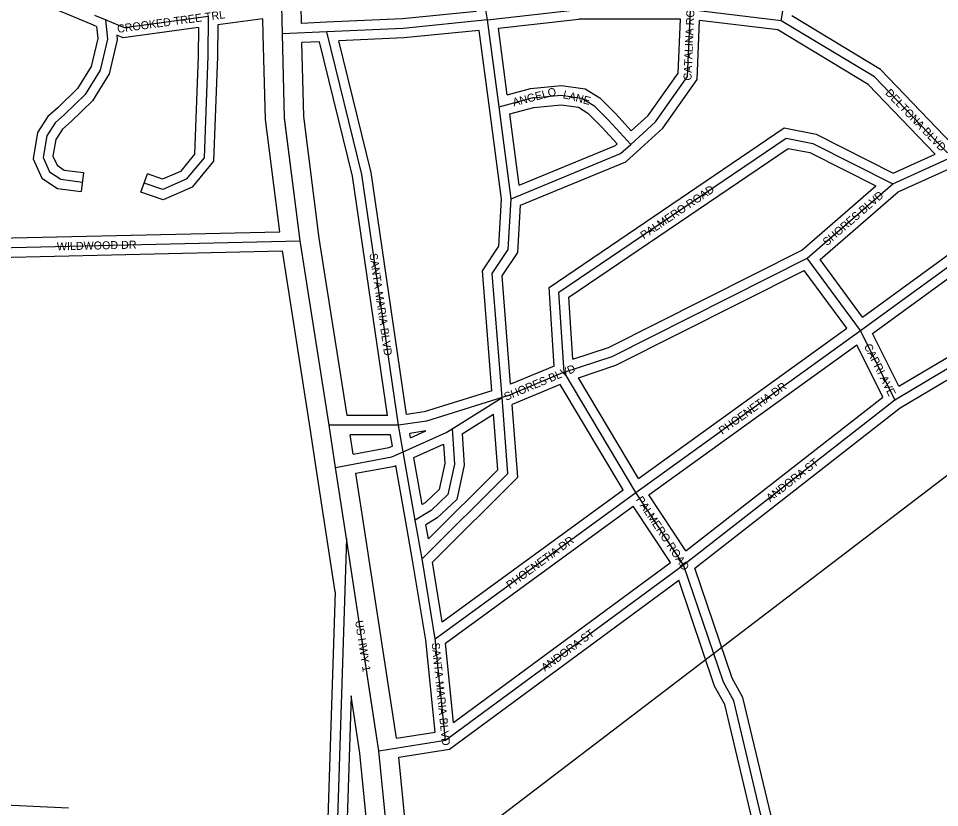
# Model space of a CAD drawing. Extents: x 418523 to 616617, y 1878279 to 2196743.
# Drawn here: x 552900 to 555777, y 1991028 to 1993493 of the extents above; entities that cross this region are included whole.
import ezdxf

# ---------------------------------------------------------------- set-up
doc = ezdxf.new("R2010")
doc.units = 0
for name, color, linetype in [('Level 1', 7, 'Continuous'), ('Level 13', 7, 'Continuous'), ('Level 14', 7, 'Continuous'), ('Level 31', 7, 'Continuous'), ('Level 32', 7, 'Continuous'), ('Level 34', 7, 'Continuous'), ('Level 8', 7, 'Continuous')]:
    doc.layers.add(name, color=color, linetype=linetype)

msp = doc.modelspace()

# ---------------------------------------------------------------- linework, layer by layer
at = {"layer": 'Level 1'}
msp.add_line((560305.329, 1995502.647), (551865.536, 1989061.971), dxfattribs=at)
at = {"layer": 'Level 13'}
for p, q in [((553724.473, 1993444.799), (553722.491, 1993530.264)), ((553870.124, 1992222.502), (553780.072, 1992798.06)), ((553890.689, 1992090.437), (553870.124, 1992222.502)), ((553924.639, 1991867.785), (553890.689, 1992090.437)), ((554025.871, 1991205.282), (553924.639, 1991867.785))]:
    msp.add_line(p, q, dxfattribs=at)
for points in [[(553780.072, 1992798.06), (553731.034, 1993181.856), (553724.473, 1993444.799)], [(554557.727, 1987527.231), (554443.332, 1988369.777), (554418.322, 1988386.575), (554402.452, 1988611.722), (554377.509, 1988653.249), (554345.199, 1989011.904), (554303.586, 1989103.661), (554156.871, 1990296.137), (554066.602, 1990796.781), (554025.871, 1991205.282)]]:
    msp.add_lwpolyline(points, dxfattribs=at)
at = {"layer": 'Level 14'}
for p, q in [((553783.734, 1993477.461), (553782.477, 1993531.654)), ((553664.488, 1993443.408), (553663.364, 1993491.924)), ((553926.187, 1992252.346), (553839.484, 1992806.5)), ((553810.845, 1992213.226), (553724.235, 1992766.781)), ((553831.374, 1992081.393), (553810.839, 1992213.27)), ((553945.069, 1992131.179), (553935.549, 1992192.318)), ((553889.316, 1991701.391), (553831.374, 1992081.393)), ((553983.955, 1991876.828), (553954.219, 1992071.847)), ((554080.61, 1991244.286), (553983.953, 1991876.847)), ((553966.322, 1991197.768), (553938.989, 1991376.648))]:
    msp.add_line(p, q, dxfattribs=at)
for points in [[(553715.936, 1992826.608), (553671.128, 1993177.293), (553664.489, 1993443.303)], [(553839.484, 1992806.501), (553790.94, 1993186.418), (553785.175, 1993417.466)], [(554493.394, 1987555.082), (554387.502, 1988334.996), (554360.53, 1988353.111), (554343.61, 1988593.157), (554318.985, 1988634.155), (554286.351, 1988996.388), (554245.153, 1989087.232), (554097.524, 1990287.144), (554007.131, 1990788.469), (553966.323, 1991197.768)], [(554616.804, 1987538.106), (554499.162, 1988404.559), (554476.114, 1988420.038), (554461.294, 1988630.288), (554436.034, 1988672.342), (554404.045, 1989027.421), (554362.019, 1989120.091), (554216.219, 1990305.131), (554126.072, 1990805.094), (554088.219, 1991184.742)]]:
    msp.add_lwpolyline(points, dxfattribs=at)
at = {"layer": 'Level 31'}
for p, q in [((554365.526, 1993488.471), (554340.866, 1993630.366)), ((553172.142, 1993488.166), (553138.249, 1993502.444)), ((554365.526, 1993488.471), (554649.136, 1993521.142)), ((555282.359, 1993485.939), (554999.251, 1993520.175)), ((554401.245, 1993217.083), (554365.526, 1993488.471)), ((553863.079, 1993450.958), (553724.473, 1993444.799)), ((554439.14, 1992929.689), (554401.245, 1993217.083)), ((555631.4, 1992976.588), (555814.934, 1993059.363)), ((555363.73, 1992743.854), (555631.4, 1992976.588)), ((555529.929, 1992518.293), (555997.694, 1992858.851)), ((552471.144, 1992768.28), (553780.072, 1992798.06)), ((555529.929, 1992518.293), (555363.73, 1992743.854)), ((554828.279, 1992011.831), (555529.929, 1992518.293)), ((555637.799, 1992301.258), (555529.929, 1992518.293)), ((555637.799, 1992301.258), (555888.119, 1992450.764)), ((554828.279, 1992011.831), (554604.14, 1992387.381)), ((554254.793, 1992211.249), (554410.464, 1992308.277)), ((554977.669, 1991786.315), (555637.799, 1992301.258)), ((554087.051, 1992221.898), (553870.124, 1992222.502)), ((554101.728, 1992139.307), (554087.051, 1992221.898)), ((554139.509, 1991925.371), (554101.728, 1992139.307)), ((554201.912, 1991554.994), (554828.279, 1992011.831)), ((554977.669, 1991786.315), (554828.279, 1992011.831)), ((554160.741, 1991804.941), (554139.509, 1991925.371)), ((553924.639, 1991867.785), (553870.435, 1990168.563)), ((554201.912, 1991554.994), (554160.741, 1991804.941)), ((554234.334, 1991238.159), (554977.669, 1991786.315)), ((554234.334, 1991238.159), (554201.912, 1991554.994)), ((554025.871, 1991205.282), (554234.334, 1991238.159))]:
    msp.add_line(p, q, dxfattribs=at)
for points in [[(555282.359, 1993485.939), (555324.907, 1993736.019), (555400.39, 1993969.28)], [(553492.479, 1993498.905), (553231.059, 1993463.271), (553172.142, 1993488.166)], [(553492.479, 1993498.905), (553491.499, 1993374.901), (553479.83, 1993057.824), (553424.143, 1992990.339), (553351.11, 1992958.178), (553292.496, 1992978.707)], [(554812.565, 1993099.211), (554889.826, 1993170.275), (554990.114, 1993311.825), (554999.251, 1993520.175)], [(553172.142, 1993488.166), (553178.316, 1993427.782), (553154.894, 1993331.115), (553108.061, 1993254.878), (553043.826, 1993193.236), (553014.575, 1993166.771), (552988.138, 1993125.752), (552976.531, 1993058.145), (552997.021, 1993014.085), (553032.157, 1992990.348), (553099.367, 1992981.795)], [(554365.526, 1993488.471), (554101.278, 1993461.932), (553863.079, 1993450.958)], [(555814.934, 1993059.363), (555573.643, 1993310.22), (555282.359, 1993485.939)], [(554087.051, 1992221.898), (553972.521, 1993005.9), (553863.079, 1993450.958)], [(554401.245, 1993217.083), (554504.708, 1993244.435), (554595.434, 1993253.275), (554659.471, 1993244.37), (554697.779, 1993220.99), (554744.27, 1993173.949), (554812.565, 1993099.211)], [(554439.14, 1992929.689), (554781.089, 1993070.569), (554812.565, 1993099.211)], [(554604.14, 1992387.381), (554588.341, 1992637.622), (555298.16, 1993118.965), (555381.521, 1993102.371), (555631.4, 1992976.588)], [(554410.464, 1992308.277), (554380.141, 1992696.385), (554430.139, 1992771.522), (554439.14, 1992929.689)], [(554604.14, 1992387.381), (554754.605, 1992437.151), (555363.73, 1992743.854)], [(554604.14, 1992387.381), (554428.556, 1992314.046), (554410.464, 1992308.277)], [(554410.464, 1992308.277), (554174.302, 1992234.747), (554087.051, 1992221.898)], [(554160.741, 1991804.941), (554428.519, 1992071.123), (554410.464, 1992308.277)], [(554101.728, 1992139.307), (554235.732, 1992199.666), (554254.793, 1992211.249)], [(554254.793, 1992211.249), (554262.096, 1992099.95), (554241.537, 1992005.82), (554189.07, 1991956.144), (554139.509, 1991925.371)], [(553890.689, 1992090.437), (554066.164, 1992123.406), (554101.728, 1992139.307)], [(556639.854, 1987567.349), (556592.626, 1987813.672), (556567.614, 1987830.468), (556436.319, 1988539.228), (556378.501, 1988739.76), (556054.827, 1989265.762), (555738.657, 1989516.458), (555639.25, 1989700.377), (555490.191, 1990167.357), (555316.764, 1990768.231), (555233.833, 1990943.379), (555135.074, 1991360.766), (555101.934, 1991419.042), (554977.669, 1991786.315)]]:
    msp.add_lwpolyline(points, dxfattribs=at)
at = {"layer": 'Level 32'}
for p, q in [((553126.516, 1993474.832), (552745.044, 1993636.938)), ((553144.106, 1993467.422), (553126.603, 1993474.796)), ((553663.363, 1993491.923), (553522.275, 1993472.687)), ((553861.747, 1993480.928), (553783.734, 1993477.461)), ((554399.25, 1993462.156), (554650.818, 1993491.136)), ((554967.91, 1993490.261), (554650.818, 1993491.136)), ((555272.372, 1993456.926), (555027.804, 1993486.502)), ((554371.501, 1993213.168), (554339.579, 1993455.713)), ((554426.541, 1993254.801), (554399.25, 1993462.156)), ((553839.824, 1993419.893), (553785.175, 1993417.466)), ((554409.028, 1992928.57), (554371.502, 1993213.161)), ((554463.784, 1992972.288), (554434.441, 1993194.826)), ((555632.11, 1993009.816), (555763.824, 1993069.221)), ((553103.154, 1993011.556), (553095.579, 1992952.034)), ((555647.757, 1992951.053), (555807.425, 1993023.066)), ((553282.58, 1992950.393), (553302.413, 1993007.021)), ((555346.883, 1992768.958), (555577.979, 1992969.892)), ((555404.299, 1992739.371), (555647.757, 1992951.052)), ((555536.388, 1992560.103), (555952.962, 1992863.391)), ((552470.845, 1992798.281), (553715.936, 1992826.608)), ((555568.074, 1992508.954), (555979.7, 1992808.641)), ((552502.031, 1992738.974), (553724.235, 1992766.781)), ((555536.388, 1992560.103), (555404.299, 1992739.371)), ((555487.807, 1992524.886), (555354.602, 1992705.667)), ((554837.264, 1992055.316), (555487.807, 1992524.887)), ((555650.241, 1992343.632), (555568.074, 1992508.954)), ((554869.206, 1992004.372), (555518.809, 1992473.265)), ((555600.031, 1992309.843), (555518.808, 1992473.264)), ((555650.24, 1992343.632), (555876.079, 1992478.516)), ((554572.854, 1992406.826), (554437.28, 1992350.202)), ((555654.784, 1992276.456), (555860.736, 1992399.463)), ((554591.707, 1992349.675), (554442.155, 1992287.214)), ((554788.497, 1992019.947), (554591.708, 1992349.675)), ((554837.264, 1992055.316), (554649.069, 1992370.643)), ((554984.779, 1991829.908), (555600.031, 1992309.843)), ((555012.914, 1991775.758), (555654.783, 1992276.456)), ((554052.336, 1992251.994), (553926.187, 1992252.346)), ((554285.906, 1992195.289), (554384.309, 1992256.623)), ((554172.729, 1992204.191), (554121.997, 1992196.72)), ((554124.527, 1992182.479), (554172.729, 1992204.191)), ((554061.9, 1992191.967), (553935.55, 1992192.319)), ((554068.091, 1992157.129), (554061.9, 1992191.966)), ((554124.527, 1992182.479), (554121.997, 1992196.72)), ((554135.332, 1992121.538), (554227.879, 1992163.224)), ((554161.344, 1991974.24), (554135.332, 1992121.538)), ((554109.965, 1991920.154), (554078.873, 1992096.224)), ((554223.596, 1991607.941), (554788.497, 1992019.948)), ((554984.778, 1991829.908), (554869.206, 1992004.371)), ((554233.512, 1991540.906), (554820.602, 1991969.097)), ((554936.905, 1991793.529), (554820.602, 1991969.097)), ((554131.139, 1991800.066), (554109.964, 1991920.161)), ((554180.317, 1991866.701), (554172.579, 1991910.591)), ((554172.161, 1991551.024), (554131.139, 1991800.066)), ((554223.596, 1991607.941), (554192.856, 1991794.563)), ((554258.829, 1991293.497), (554936.905, 1991793.529)), ((554246.244, 1991209.664), (554962.417, 1991737.79)), ((553889.316, 1991701.391), (553840.45, 1990169.52)), ((554201.598, 1991263.366), (554172.161, 1991551.024)), ((554258.829, 1991293.497), (554233.512, 1991540.907)), ((553938.989, 1991376.648), (553900.421, 1990167.606)), ((554080.61, 1991244.286), (554201.598, 1991263.366)), ((554088.219, 1991184.742), (554246.244, 1991209.665)), ((552568.189, 1991049.486), (553056.211, 1991026.316))]:
    msp.add_line(p, q, dxfattribs=at)
for points in [[(554330.449, 1993515.1), (554099.087, 1993491.863), (553861.698, 1993480.927)], [(555818.172, 1993099.272), (555592.524, 1993333.866), (555315.365, 1993501.065)], [(553522.274, 1993472.688), (553521.496, 1993374.23), (553509.437, 1993046.566), (553442.75, 1992965.752), (553352.366, 1992925.951), (553282.58, 1992950.393)], [(554814.409, 1993141.667), (554867.181, 1993190.207), (554960.529, 1993321.962), (554967.91, 1993490.26)], [(554832.875, 1993077.13), (554912.471, 1993150.341), (555019.699, 1993301.687), (555027.804, 1993486.502)], [(553144.107, 1993467.422), (553147.948, 1993429.847), (553126.852, 1993342.781), (553084.513, 1993273.86), (553023.372, 1993215.187), (552991.506, 1993186.357), (552959.605, 1993136.861), (552945.378, 1993053.989), (552973.329, 1992993.886), (553021.282, 1992961.49), (553095.579, 1992952.034)], [(553207.142, 1993440.808), (553208.684, 1993425.716), (553182.935, 1993319.447), (553131.609, 1993235.896), (553064.28, 1993171.286), (553037.644, 1993147.186), (553016.67, 1993114.644), (553007.684, 1993062.301), (553020.714, 1993034.284), (553043.031, 1993019.206), (553103.154, 1993011.556)], [(553462.207, 1993464.5), (553226.961, 1993432.436), (553207.142, 1993440.808)], [(553462.207, 1993464.5), (553461.503, 1993375.571), (553450.224, 1993069.081), (553405.535, 1993014.926), (553349.854, 1992990.406), (553302.413, 1993007.021)], [(554339.579, 1993455.713), (554103.469, 1993432.001), (553900.929, 1993422.668)], [(555763.824, 1993069.222), (555554.76, 1993286.573), (555272.371, 1993456.926)], [(554052.336, 1992251.994), (553943.044, 1993000.136), (553839.824, 1993419.893)], [(554112.396, 1992255.954), (554001.999, 1993011.663), (553900.929, 1993422.668)], [(554426.541, 1993254.801), (554499.385, 1993274.058), (554596.053, 1993283.478), (554669.779, 1993273.226), (554716.539, 1993244.687), (554766.021, 1993194.62), (554814.409, 1993141.667)], [(554434.441, 1993194.826), (554510.031, 1993214.811), (554594.814, 1993223.072), (554649.164, 1993215.514), (554679.019, 1993197.292), (554722.519, 1993153.279), (554770.139, 1993101.166)], [(554572.854, 1992406.826), (554557.319, 1992652.835), (555291.709, 1993150.838), (555391.373, 1993131), (555632.111, 1993009.818)], [(554463.784, 1992972.288), (554764.793, 1993096.302), (554770.139, 1993101.166)], [(554468.021, 1992909.14), (554797.386, 1993044.836), (554832.756, 1993077.021)], [(554631.632, 1992428.073), (554619.362, 1992622.41), (555304.612, 1993087.092), (555371.67, 1993073.743), (555577.978, 1992969.892)], [(554378.69, 1992329.805), (554349.424, 1992704.378), (554400.65, 1992781.361), (554409.029, 1992928.57)], [(554437.28, 1992350.202), (554410.858, 1992688.391), (554459.629, 1992761.685), (554468.021, 1992909.14)], [(554631.633, 1992428.073), (554743.086, 1992464.94), (555346.883, 1992768.958)], [(554649.069, 1992370.643), (554766.124, 1992409.362), (555354.602, 1992705.667)], [(554378.69, 1992329.805), (554167.617, 1992264.086), (554112.396, 1992255.953)], [(554192.856, 1991794.563), (554459.483, 1992059.601), (554442.155, 1992287.214)], [(554180.316, 1991866.7), (554397.554, 1992082.645), (554384.309, 1992256.622)], [(554285.905, 1992195.289), (554292.31, 1992097.687), (554268.874, 1991990.389), (554207.484, 1991932.264), (554172.579, 1991910.59)], [(553945.07, 1992131.18), (554057.147, 1992152.236), (554068.091, 1992157.129)], [(554227.879, 1992163.224), (554231.882, 1992102.213), (554214.199, 1992021.251), (554170.656, 1991980.024), (554161.344, 1991974.241)], [(553954.219, 1992071.846), (554075.18, 1992094.574), (554078.872, 1992096.224)], [(556669.318, 1987572.997), (556619.734, 1987831.606), (556594.814, 1987848.34), (556465.55, 1988546.131), (556406.194, 1988752), (556077.609, 1989285.986), (555762.121, 1989536.14), (555666.978, 1989712.172), (555518.899, 1990176.08), (555344.917, 1990778.88), (555262.3, 1990953.361), (555163.279, 1991371.858), (555129.432, 1991431.377), (555012.914, 1991775.758)], [(556610.389, 1987561.7), (556565.517, 1987795.739), (556540.414, 1987812.596), (556407.086, 1988532.324), (556350.807, 1988727.52), (556032.046, 1989245.538), (555715.193, 1989496.776), (555611.524, 1989688.581), (555461.483, 1990158.636), (555288.613, 1990757.583), (555205.366, 1990933.396), (555106.87, 1991349.673), (555074.436, 1991406.707), (554962.417, 1991737.79)]]:
    msp.add_lwpolyline(points, dxfattribs=at)
at = {"layer": 'Level 8'}
msp.add_lwpolyline([(554066.424, 1990796.992), (554025.416, 1991205.001), (554011.414, 1991300.003), (553924.402, 1991868.016), (553890.397, 1992090.02), (553870.394, 1992222.023), (553780.382, 1992798.035), (553731.374, 1993182.043), (553724.369, 1993445.049), (553722.368, 1993530.051), (553716.364, 1993774.056), (553750.354, 1994357.071), (553840.347, 1994852.083), (553886.344, 1995107.09), (554419.358, 1995022.095), (554936.37, 1995012.101), (555112.374, 1995047.104), (555186.375, 1995062.106), (555603.384, 1995136.112)], dxfattribs=at)

# ---------------------------------------------------------------- texts
at = {"layer": 'Level 34'}
for s, height, rotation, p in [('CATALINA ROAD', 24.99916, 87.488164, (555002.034, 1993298.405)), ('CROOKED TREE TRL', 25, 7.761214, (553209.917, 1993447.777)), ('ANGELO', 25, 14.8071, (554447.149, 1993218.186)), ('LANE', 25, 345.388058, (554598.703, 1993244.509)), ('DELTONA BLVD', 25, 313.885528, (555606.023, 1993258.526)), ('PALMERO ROAD', 25, 34.141192, (554853.292, 1992802.191)), ('SHORES BLVD', 25, 41.005442, (555425.548, 1992781.042)), ('WILDWOOD DR', 25, 1.302614, (553020.092, 1992768.267)), ('SANTA MARIA BLVD', 25, 278.3102, (553996.181, 1992757.48)), ('CAPRI AVE', 25, 296.42705, (555540.289, 1992469.366)), ('SHORES BLVD', 25, 22.667986, (554423.077, 1992298.213)), ('PHOENETIA DR', 25, 35.821508, (555098.694, 1992191.608)), ('ANDORA ST', 25, 37.955644, (555247.997, 1991981.336)), ('PALMERO ROAD', 25, 303.521053, (554827.848, 1991989.85)), ('PHOENETIA DR', 25, 36.104086, (554435.049, 1991709.562)), ('US HWY 1', 25, 278.686797, (553951.339, 1991610.303)), ('ANDORA ST', 25, 36.405292, (554544.597, 1991451.426)), ('SANTA MARIA BLVD', 25, 275.841842, (554190.732, 1991541.471))]:
    msp.add_text(s, height=height, rotation=rotation, dxfattribs=at).set_placement(p)

doc.saveas('drawing.dxf')
